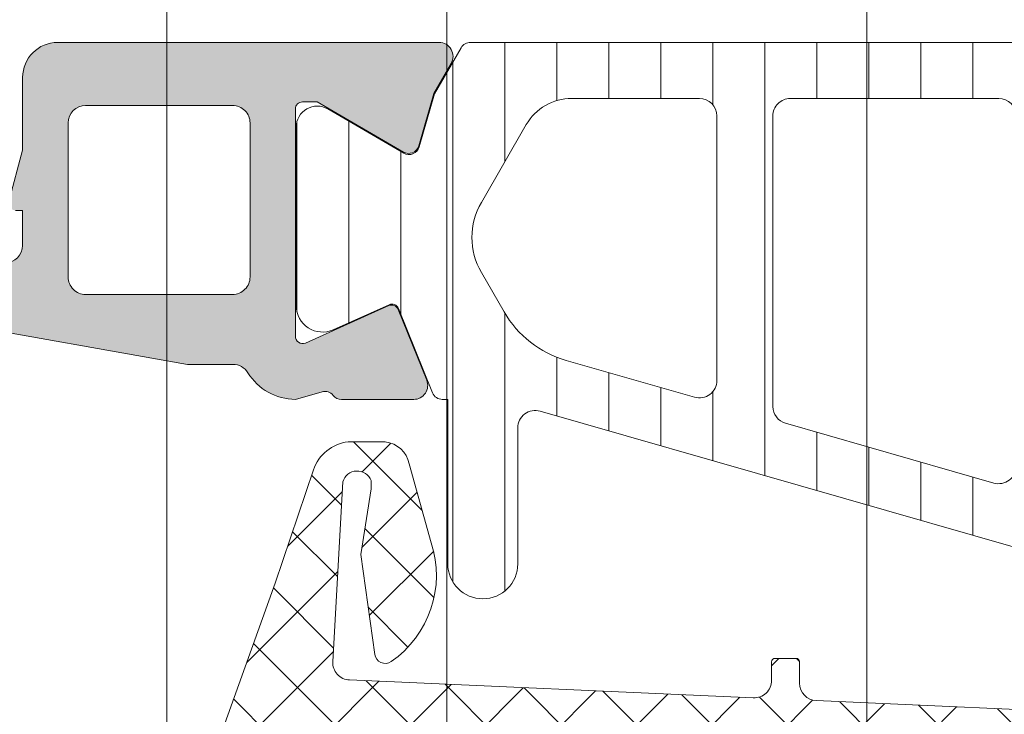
# Model space of a CAD drawing. Header units: millimetres. Extents: x 144573 to 336993, y 74252 to 247042.
# Tile 812 of 1056: x 198244 to 198272, y 222116 to 222136. Entities that reach past the tile are written whole.
import ezdxf

# ---------------------------------------------------------------- set-up
doc = ezdxf.new("R2010")
doc.units = ezdxf.units.MM
doc.layers.add('FASÁDA DETAILNÍ', color=255, linetype='Continuous', lineweight=0)
pattern_1 = [(135, (223145.3692754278, 214980.7191690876), (-1.077630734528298, -1.077630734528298), []), (225, (223145.3692754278, 214980.7191690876), (1.077630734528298, -1.077630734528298), [])]

msp = doc.modelspace()

# ---------------------------------------------------------------- hatches: boundary and pattern name
at = {"layer": 'FASÁDA DETAILNÍ'}
h = msp.add_hatch(dxfattribs=at)
h.set_pattern_fill('ANSI37', color=256, scale=0.625, angle=90, style=0)
h.set_pattern_definition([(135, (223145.3692754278, 214980.7191690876), (-1.403165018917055, -1.403165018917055), []), (225, (223145.3692754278, 214980.7191690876), (1.403165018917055, -1.403165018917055), [])])
edge = h.paths.add_edge_path()
edge.add_ellipse((198245.1717338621, 222144.6060157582), major_axis=(-5.039467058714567, 0), ratio=1, start_angle=299.79178446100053, end_angle=355.0355387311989, ccw=False)
edge.add_ellipse((198242.8169336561, 222148.7191002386), major_axis=(-0.3000000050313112, 0), ratio=1, start_angle=270.0006926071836, end_angle=299.79217297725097, ccw=False)
edge.add_line((198242.8169300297, 222149.0191002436), (198243.3512140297, 222149.0191032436))
edge.add_ellipse((198243.3512152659, 222148.7191034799), major_axis=(-0.2999997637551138, 0), ratio=1, start_angle=179.9999548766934, end_angle=270.00023610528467, ccw=False)
edge.add_line((198243.6512150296, 222148.7191032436), (198243.6512150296, 222147.1691062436))
edge.add_ellipse((198243.9512256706, 222147.1691138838), major_axis=(-0.3000106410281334, 0), ratio=1, start_angle=0.001459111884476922, end_angle=89.99567605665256)
edge.add_line((198243.9512030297, 222146.8691032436), (198245.3511850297, 222146.8690922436))
edge.add_ellipse((198245.3511821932, 222146.5691024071), major_axis=(-0.2999898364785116, 0), ratio=1, start_angle=180.0003507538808, end_angle=269.99945825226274, ccw=False)
edge.add_line((198245.6511720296, 222146.5691042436), (198245.6511720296, 222144.8690922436))
edge.add_ellipse((198245.3511618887, 222144.8690993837), major_axis=(-0.3000101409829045, 0), ratio=1, start_angle=90.00441944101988, end_angle=179.9986363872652, ccw=False)
edge.add_line((198245.3511850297, 222144.5690892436), (198243.7873540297, 222144.5691002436))
edge.add_ellipse((198243.7544970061, 222144.2679411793), major_axis=(-0.3029461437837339, 0), ratio=1, start_angle=-96.2264509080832, end_angle=13.48357731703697)
edge.add_ellipse((198232.4385326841, 222135.5630180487), major_axis=(-14.00076634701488, 0), ratio=1, start_angle=195.3017322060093, end_angle=218.0756200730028, ccw=False)
edge.add_ellipse((198246.4307704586, 222139.3697316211), major_axis=(-0.5004721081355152, 0), ratio=1, start_angle=12.91760853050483, end_angle=129.8066343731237)
edge.add_line((198246.7511720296, 222138.9852642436), (198246.7511720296, 222147.2685432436))
edge.add_ellipse((198246.2511723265, 222147.2685427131), major_axis=(-0.499999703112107, 0), ratio=1, start_angle=180.0000607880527, end_angle=240.0000196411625)
edge.add_line((198246.5011720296, 222147.7015552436), (198246.2011720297, 222147.8747612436))
edge.add_ellipse((198246.4511717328, 222148.3077737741), major_axis=(-0.4999997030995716, 0), ratio=1, start_angle=6.078805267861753e-05, end_angle=60.00001964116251, ccw=False)
edge.add_line((198245.9511720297, 222148.3077732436), (198245.9511720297, 222149.9371212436))
edge.add_ellipse((198246.9511713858, 222149.9371220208), major_axis=(-0.9999993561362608, 0), ratio=1, start_angle=-59.94966113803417, end_angle=4.4527992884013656e-05, ccw=False)
edge.add_ellipse((198242.7948446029, 222157.121502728), major_axis=(-7.300023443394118, 0), ratio=1, start_angle=120.0503545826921, end_angle=168.7144463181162)
edge.add_ellipse((198249.8511816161, 222155.3062706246), major_axis=(-0.3999905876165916, 0), ratio=1, start_angle=255.1470247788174, end_angle=339.4981705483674)
edge.add_ellipse((198243.5020834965, 222157.680337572), major_axis=(-6.378448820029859, 0), ratio=1, start_angle=104.45259778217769, end_angle=159.4981254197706, ccw=False)
edge.add_line((198245.0940100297, 222151.5037382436), (198243.6833030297, 222151.1401512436))
edge.add_line((198243.6833030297, 222151.1401512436), (198242.8206020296, 222150.9300382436))
edge.add_ellipse((198244.1511670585, 222145.5934155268), major_axis=(-5.499995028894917, 0), ratio=1, start_angle=-76.00004503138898, end_angle=3.420221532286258e-05)
edge.add_line((198238.6511720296, 222145.5934122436), (198238.6511720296, 222133.1753842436))
edge.add_line((198238.6511720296, 222133.1753842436), (198238.9387910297, 222131.8123272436))
edge.add_ellipse((198238.4495646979, 222131.7090946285), major_axis=(-0.4999993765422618, 0), ratio=1, start_angle=130.2837515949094, end_angle=191.915300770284, ccw=False)
edge.add_line((198238.7728510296, 222131.3276692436), (198236.9162430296, 222129.7540582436))
edge.add_ellipse((198237.4011725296, 222129.1819192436), major_axis=(-0.7499997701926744, 0), ratio=1, start_angle=-49.71629384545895, end_angle=130.2837061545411)
edge.add_line((198237.8861020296, 222128.6097802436), (198240.1977460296, 222130.5690662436))
edge.add_ellipse((198239.5511738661, 222131.3319178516), major_axis=(-0.9999990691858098, 0), ratio=1, start_angle=130.2836986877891, end_angle=191.9152478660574)
edge.add_line((198240.5296270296, 222131.5383822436), (198240.1511720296, 222133.3319192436))
edge.add_line((198240.1511720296, 222133.3319192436), (198240.1511720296, 222145.0421202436))
h = msp.add_hatch(color=256, dxfattribs=at)
edge = h.paths.add_edge_path(flags=16)
edge.add_line((198246.0473870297, 222128.0192442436), (198250.2471370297, 222128.0192442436))
edge.add_ellipse((198250.2471374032, 222128.5192438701), major_axis=(-0.4999996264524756, 0), ratio=1, start_angle=89.99995719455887, end_angle=180.0000428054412)
edge.add_line((198250.7471370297, 222128.5192442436), (198250.7471370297, 222132.9192682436))
edge.add_ellipse((198250.2471374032, 222132.9192686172), major_axis=(-0.4999996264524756, 0), ratio=1, start_angle=179.9999571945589, end_angle=270.0000428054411)
edge.add_line((198250.2471370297, 222133.4192682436), (198246.0473880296, 222133.4192682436))
edge.add_ellipse((198246.0473885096, 222132.9192677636), major_axis=(-0.5000004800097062, 0), ratio=1, start_angle=270.0000550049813, end_angle=359.9999449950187)
edge.add_line((198245.5473880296, 222132.9192682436), (198245.5473870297, 222128.5192442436))
edge.add_ellipse((198246.0473866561, 222128.5192438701), major_axis=(-0.4999996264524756, 0), ratio=1, start_angle=-4.280544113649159e-05, end_angle=90.00004280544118)
edge = h.paths.add_edge_path()
edge.add_line((198248.9607910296, 222126.0208632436), (198242.1977910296, 222127.2206232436))
edge.add_arc((198242.5471353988, 222129.1898748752), 1.999998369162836, 179.9999607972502, 259.9404098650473, ccw=False)
edge.add_line((198240.5471370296, 222129.1898762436), (198240.5471370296, 222133.3548492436))
edge.add_line((198240.5471370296, 222133.3548492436), (198241.0074180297, 222135.0726382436))
edge.add_arc((198241.2006030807, 222135.0208743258), 0.1999999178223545, 90.00001461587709, 164.999961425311, ccw=False)
edge.add_line((198241.2006030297, 222135.2208742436), (198241.6471370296, 222135.2208742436))
edge.add_arc((198241.6471374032, 222134.7208746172), 0.4999996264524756, -4.2805441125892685e-05, 90.00004280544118, ccw=False)
edge.add_line((198242.1471370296, 222134.7208742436), (198242.1471370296, 222129.4208742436))
edge.add_arc((198242.6471366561, 222129.4208738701), 0.4999996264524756, 179.9999571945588, 270.0000428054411)
edge.add_line((198242.6471370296, 222128.9208742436), (198243.7473870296, 222128.9208742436))
edge.add_arc((198243.7473865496, 222129.4208747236), 0.5000004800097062, 270.0000550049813, 359.9999449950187)
edge.add_line((198244.2473870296, 222129.4208742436), (198244.2473870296, 222130.4208742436))
edge.add_line((198244.2473870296, 222130.4208742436), (198244.0473870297, 222130.4208742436))
edge.add_arc((198244.0473873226, 222130.6208743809), 0.2000001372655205, 164.9999946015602, 269.99991607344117, ccw=False)
edge.add_line((198243.8542020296, 222130.6726382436), (198244.2473880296, 222132.1400262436))
edge.add_line((198244.2473880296, 222132.1400262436), (198244.2473880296, 222134.2208742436))
edge.add_arc((198245.2473889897, 222134.2208732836), 1.000000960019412, 90.00005500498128, 179.9999449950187, ccw=False)
edge.add_line((198245.2473880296, 222135.2208742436), (198256.1468900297, 222135.2208742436))
edge.add_arc((198256.1468902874, 222134.8208739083), 0.4000003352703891, -29.999916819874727, 90.00003691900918, ccw=False)
edge.add_line((198256.4933010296, 222134.6208742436), (198255.9951350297, 222133.7580262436))
edge.add_line((198255.9951350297, 222133.7580262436), (198255.5672650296, 222132.2658652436))
edge.add_arc((198255.278886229, 222132.348556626), 0.300000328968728, 239.8207587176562, 343.9999831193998, ccw=False)
edge.add_line((198255.1280740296, 222132.0892192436), (198252.6624630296, 222133.5209542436))
edge.add_line((198252.6624630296, 222133.5209542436), (198252.2420440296, 222133.5209542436))
edge.add_arc((198252.238551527, 222133.329385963), 0.1916001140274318, 88.95554997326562, 182.5222218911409)
edge.add_line((198252.0471370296, 222133.3209542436), (198252.0471370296, 222126.8315152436))
edge.add_arc((198252.2463035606, 222126.813277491), 0.1999998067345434, 174.7679954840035, 294.1409481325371)
edge.add_line((198252.3281000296, 222126.6307692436), (198254.7117850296, 222127.6990902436))
edge.add_arc((198254.793581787, 222127.5165816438), 0.2000002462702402, 21.973797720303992, 114.14098223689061, ccw=False)
edge.add_line((198254.9790530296, 222127.5914182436), (198255.7954130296, 222125.5681902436))
edge.add_arc((198255.4244711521, 222125.4185171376), 0.3999998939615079, -90.00001754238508, 21.973817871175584, ccw=False)
edge.add_line((198255.4244710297, 222125.0185172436), (198253.3603240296, 222125.0185162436))
edge.add_arc((198253.3603231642, 222125.3185158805), 0.2999996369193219, 217.9049134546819, 270.0001652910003, ccw=False)
edge.add_arc((198252.8869036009, 222124.9499053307), 0.3000002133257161, 37.90465250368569, 105.9998620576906)
edge.add_line((198252.8042130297, 222125.2382842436), (198252.0463240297, 222125.0209622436))
edge.add_arc((198252.0463235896, 222126.6209612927), 1.599999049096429, 211.5923944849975, 270.00001575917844, ccw=False)
edge.add_arc((198250.2575515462, 222125.5208292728), 0.4999999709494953, 31.59233596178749, 89.99845491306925)
edge.add_line((198250.2575650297, 222126.0208292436), (198248.9607910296, 222126.0208632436))
h = msp.add_hatch(dxfattribs=at)
h.set_pattern_fill('ANSI31', color=256, scale=0.468, angle=45, style=0)
h.set_pattern_definition([(90, (223145.3692754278, 214980.7191690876), (-1.4859, 3.33066907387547e-16), [])])
edge = h.paths.add_edge_path(flags=16)
edge.add_line((198258.6396500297, 222132.8710002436), (198257.3562880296, 222130.6482902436))
edge.add_ellipse((198259.088012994, 222129.6484178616), major_axis=(-1.99965400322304, 0), ratio=1, start_angle=-30.00150144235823, end_angle=29.99995422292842)
edge.add_line((198257.3562610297, 222128.6485922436), (198258.0083890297, 222127.5190742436))
edge.add_ellipse((198260.6064692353, 222129.0190773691), major_axis=(-3.000005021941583, 0), ratio=1, start_angle=30.00001355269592, end_angle=73.99994528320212)
edge.add_line((198259.7795530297, 222126.1352882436), (198263.4505750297, 222125.0826402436))
edge.add_ellipse((198263.5883938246, 222125.5632712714), major_axis=(-0.5000002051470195, 0), ratio=1, start_angle=73.99999279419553, end_angle=180.0007989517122)
edge.add_line((198264.0883940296, 222125.5632782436), (198264.0882840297, 222133.1210312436))
edge.add_ellipse((198263.5882841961, 222133.12102141), major_axis=(-0.4999998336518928, 0), ratio=1, start_angle=180.0011268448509, end_angle=270.0008212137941)
edge.add_line((198263.5882770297, 222133.6210212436), (198259.9386280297, 222133.6209652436))
edge.add_ellipse((198259.9386674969, 222132.1209659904), major_axis=(-1.499999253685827, 0), ratio=1, start_angle=270.0015075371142, end_angle=329.9984727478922)
edge = h.paths.add_edge_path(flags=16)
edge.add_line((198265.6882860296, 222133.1210492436), (198265.6884130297, 222124.8177192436))
edge.add_ellipse((198266.1884133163, 222124.8177275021), major_axis=(-0.5000002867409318, 0), ratio=1, start_angle=0.0009463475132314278, end_angle=74.00005606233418)
edge.add_line((198266.0505950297, 222124.3370962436), (198272.0033570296, 222122.6301692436))
edge.add_ellipse((198272.1411760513, 222123.1107999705), major_axis=(-0.4999999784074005, 0), ratio=1, start_angle=73.99995830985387, end_angle=180.0009480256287)
edge.add_line((198272.6411760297, 222123.1108082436), (198272.6410060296, 222133.1211622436))
edge.add_ellipse((198272.1410058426, 222133.1211500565), major_axis=(-0.5000001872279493, 0), ratio=1, start_angle=180.0013965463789, end_angle=270.0008952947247)
edge.add_line((198272.1409980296, 222133.6211502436), (198266.1882780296, 222133.6210602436))
edge.add_ellipse((198266.1882863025, 222133.1210599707), major_axis=(-0.5000002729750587, 0), ratio=1, start_angle=-89.99905199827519, end_angle=0.001229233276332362)
edge = h.paths.add_edge_path(flags=16)
edge.add_line((198280.0053100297, 222122.5720132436), (198281.8391990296, 222125.7484032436))
edge.add_ellipse((198279.241119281, 222127.2484031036), major_axis=(-3.000002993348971, 0), ratio=1, start_angle=150.0000360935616, end_angle=210.0014917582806)
edge.add_line((198281.8391590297, 222128.7484722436), (198279.4586640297, 222132.8713552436))
edge.add_ellipse((198278.1596457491, 222132.1213195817), major_axis=(-1.500000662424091, 0), ratio=1, start_angle=210.0015583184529, end_angle=270.0015171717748)
edge.add_line((198278.1596060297, 222133.6213202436), (198274.7409920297, 222133.6212292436))
edge.add_ellipse((198274.7410055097, 222133.1212297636), major_axis=(-0.4999994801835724, 0), ratio=1, start_angle=-89.99845530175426, end_angle=0.001434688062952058)
edge.add_line((198274.2410060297, 222133.1212172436), (198274.2411870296, 222122.8219022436))
edge.add_ellipse((198275.2411873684, 222122.8219205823), major_axis=(-1.000000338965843, 0), ratio=1, start_angle=0.001050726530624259, end_angle=90.00152757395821)
edge.add_line((198275.2412140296, 222121.8219202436), (198278.7063120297, 222121.8220132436))
edge.add_ellipse((198278.7062718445, 222123.3220133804), major_axis=(-1.500000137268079, 0), ratio=1, start_angle=90.00153496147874, end_angle=149.9999969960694)
edge = h.paths.add_edge_path()
edge.add_line((198281.8531160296, 222120.2221452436), (198275.3000530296, 222120.2219232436))
edge.add_arc((198275.2998861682, 222125.2219209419), 4.999997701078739, 253.9999762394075, 270.0019120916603, ccw=False)
edge.add_line((198273.9216980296, 222120.4156152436), (198259.0352800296, 222124.6842262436))
edge.add_arc((198258.8974615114, 222124.2035958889), 0.4999994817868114, 74.00000200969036, 180.0000739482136)
edge.add_line((198258.3974620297, 222124.2035952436), (198258.3974620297, 222120.3202212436))
edge.add_arc((198257.3974620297, 222120.3202012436), 1.0000000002, -179.99885408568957, 0.0011459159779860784, ccw=False)
edge.add_line((198256.3974620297, 222120.3201812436), (198256.3972740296, 222125.0185172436))
edge.add_line((198256.3972740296, 222125.0185172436), (198256.2412220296, 222125.0185172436))
edge.add_arc((198256.2412214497, 222125.3185172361), 0.2999999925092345, 201.9738458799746, 270.000110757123, ccw=False)
edge.add_line((198255.9630150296, 222125.2062622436), (198254.9898280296, 222127.6181642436))
edge.add_arc((198254.804356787, 222127.5433276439), 0.200000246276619, 21.97379770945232, 114.1409822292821)
edge.add_line((198254.7225600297, 222127.7258362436), (198253.1238750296, 222127.0093362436))
edge.add_arc((198252.8171367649, 222127.6937420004), 0.7499997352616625, 179.9999814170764, 294.1410584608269, ccw=False)
edge.add_line((198252.0671370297, 222127.6937422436), (198252.0671370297, 222132.8012912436))
edge.add_arc((198252.667136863, 222132.8012911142), 0.5999998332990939, 59.8570751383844, 179.9999876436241, ccw=False)
edge.add_line((198252.9684320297, 222133.3201562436), (198255.1403890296, 222132.0589402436))
edge.add_arc((198255.291037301, 222132.3183728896), 0.3000003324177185, 239.8569693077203, 343.9999309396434)
edge.add_line((198255.5794160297, 222132.2356812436), (198256.0136830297, 222133.7501532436))
edge.add_line((198256.0136830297, 222133.7501532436), (198256.7762310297, 222135.0709252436))
edge.add_arc((198257.0360381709, 222134.9209245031), 0.2999999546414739, 87.5366952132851, 149.999831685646, ccw=False)
edge.add_line((198257.0489320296, 222135.2206472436), (198281.0385860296, 222135.2206472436))
edge.add_arc((198281.0585407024, 222134.92131152), 0.300000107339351, 30.000147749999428, 93.81387623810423, ccw=False)
edge.add_line((198281.3183480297, 222135.0713122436), (198282.0809160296, 222133.7505062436))
edge.add_line((198282.0809160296, 222133.7505062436), (198282.5151830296, 222132.2360352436))
edge.add_arc((198282.8035621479, 222132.3187263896), 0.3000005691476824, 195.9999567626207, 300.1429183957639)
edge.add_line((198282.9542100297, 222132.0592932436), (198285.1261660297, 222133.3205092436))
edge.add_arc((198285.4274616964, 222132.8016438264), 0.6000003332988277, 3.984274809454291e-05, 120.14295235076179, ccw=False)
edge.add_line((198286.0274620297, 222132.8016442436), (198286.0274620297, 222122.8980442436))
edge.add_arc((198285.2774619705, 222122.8980435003), 0.7500000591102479, -114.14102026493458, 5.6782613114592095e-05, ccw=False)
edge.add_line((198284.9707240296, 222122.2136372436), (198283.3720390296, 222122.9301372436))
edge.add_arc((198283.2902422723, 222122.7476286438), 0.2000002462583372, 65.85901777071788, 158.0262022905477)
edge.add_line((198283.1047710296, 222122.8224652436), (198282.1313120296, 222120.4098902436))
edge.add_arc((198281.8531061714, 222120.5221444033), 0.2999991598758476, 270.00188278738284, 338.02626146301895, ccw=False)
h = msp.add_hatch(dxfattribs=at)
h.set_pattern_fill('ANSI37', color=256, scale=0.48, angle=90, style=0)
h.set_pattern_definition(pattern_1)
edge = h.paths.add_edge_path(flags=16)
edge.add_line((198255.1498950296, 222104.5548064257), (198255.2496390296, 222103.1619524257))
edge.add_arc((198254.6511721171, 222103.119094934), 0.599999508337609, -90.00000835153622, 4.09608051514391, ccw=False)
edge.add_arc((198254.6511719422, 222103.119094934), 0.5999995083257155, 175.9039194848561, 270.00000835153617, ccw=False)
edge.add_line((198254.0527050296, 222103.1619524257), (198254.1524490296, 222104.5548064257))
edge.add_arc((198254.6511720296, 222104.5190919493), 0.5000001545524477, 4.096064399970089, 175.9039356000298, ccw=False)
edge = h.paths.add_edge_path(flags=16)
edge.add_arc((198253.0511754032, 222107.7191000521), 0.4999996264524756, -90.00004280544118, 4.2805441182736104e-05, ccw=False)
edge.add_line((198253.0511750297, 222107.2191004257), (198249.4574900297, 222107.2191004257))
edge.add_arc((198249.4574900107, 222107.7191007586), 0.5000003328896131, 156.7819733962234, 270.00000216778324, ccw=False)
edge.add_line((198248.9979840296, 222107.9162164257), (198251.7138620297, 222114.2473184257))
edge.add_arc((198252.1733673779, 222114.050202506), 0.4999998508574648, 87.49988936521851, 156.7819182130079, ccw=False)
edge.add_line((198252.1951780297, 222114.5497264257), (198253.0729850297, 222114.5114004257))
edge.add_arc((198253.0511755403, 222114.0118768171), 0.4999994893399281, -4.485651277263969e-05, 87.50002088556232, ccw=False)
edge.add_line((198253.5511750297, 222114.0118764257), (198253.5511750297, 222107.7191004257))
edge = h.paths.add_edge_path(flags=16)
edge.add_line((198278.6050940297, 222113.1272624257), (198282.7537640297, 222104.2304094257))
edge.add_arc((198282.3006102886, 222104.0191002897), 0.4999998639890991, -90.00002967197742, 25.00000791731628, ccw=False)
edge.add_line((198282.3006100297, 222103.5191004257), (198272.9511750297, 222103.5191004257))
edge.add_arc((198272.9511746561, 222104.0191000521), 0.4999996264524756, 179.9999571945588, 270.0000428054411, ccw=False)
edge.add_line((198272.4511750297, 222104.0191004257), (198272.4511750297, 222113.1430234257))
edge.add_arc((198272.9511750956, 222113.1430232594), 0.5000000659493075, 87.49997275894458, 179.9999809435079, ccw=False)
edge.add_line((198272.9729850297, 222113.6425474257), (198278.1737490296, 222113.4154774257))
edge.add_arc((198278.1519393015, 222112.9159520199), 0.5000012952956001, 25.000091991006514, 87.50000252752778, ccw=False)
edge = h.paths.add_edge_path(flags=16)
edge.add_arc((198269.7511754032, 222104.0191000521), 0.4999996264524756, -90.00004280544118, 4.2805441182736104e-05, ccw=False)
edge.add_line((198269.7511750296, 222103.5191004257), (198262.5511750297, 222103.5191004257))
edge.add_arc((198262.5511746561, 222104.0191000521), 0.4999996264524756, 179.9999571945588, 270.0000428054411, ccw=False)
edge.add_line((198262.0511750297, 222104.0191004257), (198262.0511750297, 222105.2191004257))
edge.add_arc((198260.0511765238, 222105.2191019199), 1.999998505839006, 359.9999571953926, 450.0000428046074)
edge.add_line((198260.0511750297, 222107.2191004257), (198256.2511750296, 222107.2191004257))
edge.add_arc((198256.2511746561, 222107.7191000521), 0.4999996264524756, 179.9999571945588, 270.0000428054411, ccw=False)
edge.add_line((198255.7511750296, 222107.7191004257), (198255.7511750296, 222113.8721614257))
edge.add_arc((198256.2511750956, 222113.8721612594), 0.5000000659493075, 87.49997275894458, 179.9999809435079, ccw=False)
edge.add_line((198256.2729850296, 222114.3716854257), (198261.7729850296, 222114.1315504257))
edge.add_arc((198261.7511755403, 222113.6320268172), 0.499999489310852, -4.485984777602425e-05, 87.50002088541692, ccw=False)
edge.add_line((198262.2511750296, 222113.6320264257), (198262.2511750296, 222108.3191004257))
edge.add_arc((198263.3511750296, 222108.3191004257), 1.100000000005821, 180, 360)
edge.add_line((198264.4511750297, 222108.3191004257), (198264.4511750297, 222113.4923114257))
edge.add_arc((198264.9511750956, 222113.4923112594), 0.5000000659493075, 87.49997275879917, 179.999980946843, ccw=False)
edge.add_line((198264.9729850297, 222113.9918354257), (198269.7729850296, 222113.7822624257))
edge.add_arc((198269.7511755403, 222113.2827388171), 0.4999994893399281, -4.485651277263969e-05, 87.50002088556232, ccw=False)
edge.add_line((198270.2511750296, 222113.2827384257), (198270.2511750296, 222104.0191004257))
edge = h.paths.add_edge_path()
edge.add_line((198284.9642280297, 222105.4055574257), (198280.8663790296, 222114.1934234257))
edge.add_ellipse((198278.1474536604, 222112.9255659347), major_axis=(-3.000002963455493, 0), ratio=1, start_angle=205.0000306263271, end_angle=267.4999411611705)
edge.add_line((198278.2783150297, 222115.9227134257), (198277.6293650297, 222115.9510474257))
edge.add_ellipse((198277.651174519, 222116.4505710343), major_axis=(-0.4999994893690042, 0), ratio=1, start_angle=-4.485317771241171e-05, end_angle=87.50002088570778, ccw=False)
edge.add_line((198277.1511750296, 222116.4505714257), (198277.1511750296, 222117.4191004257))
edge.add_ellipse((198277.0511751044, 222117.4191005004), major_axis=(-0.09999992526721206, 0), ratio=1, start_angle=179.9999571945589, end_angle=270.0000428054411)
edge.add_line((198277.0511750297, 222117.5191004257), (198276.4511750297, 222117.5191004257))
edge.add_ellipse((198276.4511749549, 222117.4191005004), major_axis=(-0.0999999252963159, 0), ratio=1, start_angle=-90.0000428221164, end_angle=4.278876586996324e-05)
edge.add_line((198276.3511750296, 222117.4191004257), (198276.3511750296, 222116.5160624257))
edge.add_ellipse((198275.8511749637, 222116.516062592), major_axis=(-0.5000000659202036, 0), ratio=1, start_angle=87.49997275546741, end_angle=179.999980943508, ccw=False)
edge.add_line((198275.8293650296, 222116.0165384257), (198266.9290710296, 222116.4103764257))
edge.add_ellipse((198266.9511751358, 222116.9098877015), major_axis=(-0.5000001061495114, 0), ratio=1, start_angle=-8.298944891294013e-05, end_angle=87.46623077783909, ccw=False)
edge.add_line((198266.4511750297, 222116.9098884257), (198266.4511750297, 222117.5191004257))
edge.add_ellipse((198266.3511751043, 222117.5191005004), major_axis=(-0.0999999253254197, 0), ratio=1, start_angle=179.9999572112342, end_angle=270.0000427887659)
edge.add_line((198266.3511750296, 222117.6191004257), (198265.7511750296, 222117.6191004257))
edge.add_ellipse((198265.7511749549, 222117.5191005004), major_axis=(-0.09999992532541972, 0), ratio=1, start_angle=-90.00004280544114, end_angle=4.278876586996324e-05)
edge.add_line((198265.6511750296, 222117.5191004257), (198265.6511750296, 222116.9895384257))
edge.add_ellipse((198265.1511745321, 222116.98953812), major_axis=(-0.5000004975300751, 0), ratio=1, start_angle=87.46630200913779, end_angle=180.0000350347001, ccw=False)
edge.add_line((198265.1290710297, 222116.4900264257), (198253.5888460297, 222117.0006824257))
edge.add_ellipse((198253.6106555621, 222117.5002070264), major_axis=(-0.5000004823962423, 0), ratio=1, start_angle=-3.217057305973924, end_angle=87.50002091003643, ccw=False)
edge.add_line((198253.1114430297, 222117.5282664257), (198253.4000060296, 222122.6620094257))
edge.add_ellipse((198253.8104240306, 222122.5464540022), major_axis=(-0.4263754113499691, 0), ratio=1, start_angle=200.7589723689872, end_angle=344.2751455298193, ccw=False)
edge.add_line((198254.2091190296, 222122.6975774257), (198254.2078790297, 222122.4649744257))
edge.add_line((198254.2078790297, 222122.4649744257), (198253.9097410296, 222120.5823954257))
edge.add_line((198253.9097410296, 222120.5823954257), (198254.3101670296, 222117.7331104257))
edge.add_ellipse((198254.6072476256, 222117.7748610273), major_axis=(-0.2999999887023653, 0), ratio=1, start_angle=7.999744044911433, end_angle=124.5977463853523)
edge.add_ellipse((198253.0741342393, 222119.9974321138), major_axis=(-3.000047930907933, 0), ratio=1, start_angle=124.5976412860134, end_angle=198.0084245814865)
edge.add_line((198255.9272130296, 222120.9249174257), (198255.2936370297, 222123.1798084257))
edge.add_ellipse((198254.5184245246, 222123.0188788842), major_axis=(-0.7917403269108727, 0), ratio=1, start_angle=191.727689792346, end_angle=263.201653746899)
edge.add_line((198254.6121470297, 222123.8050524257), (198253.5539370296, 222123.8062734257))
edge.add_ellipse((198253.6830612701, 222122.6271872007), major_axis=(-1.186135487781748, 0), ratio=1, start_angle=276.2496781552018, end_angle=341.3444235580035)
edge.add_line((198252.5592470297, 222123.0066064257), (198251.4649140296, 222119.7652664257))
edge.add_line((198251.4649140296, 222119.7652664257), (198248.5751360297, 222111.7154714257))
edge.add_line((198248.5751360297, 222111.7154714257), (198244.2423270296, 222101.8175944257))
edge.add_ellipse((198244.7013360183, 222101.6193243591), major_axis=(-0.5000002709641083, 0), ratio=1, start_angle=-23.36204948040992, end_angle=89.93342362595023)
edge.add_line((198244.7007550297, 222101.1193244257), (198245.2474560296, 222101.1186894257))
edge.add_ellipse((198245.2480363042, 222101.6186895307), major_axis=(-0.5000004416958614, 0), ratio=1, start_angle=89.93350548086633, end_angle=156.0791754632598)
edge.add_line((198245.7050900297, 222101.4159524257), (198247.1068460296, 222104.6199554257))
edge.add_ellipse((198248.022987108, 222104.219101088), major_axis=(-0.9999993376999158, 0), ratio=1, start_angle=269.9999471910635, end_angle=336.3683852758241, ccw=False)
edge.add_line((198248.0229880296, 222105.2191004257), (198253.2509300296, 222105.2191004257))
edge.add_line((198253.2509300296, 222105.2191004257), (198253.2509390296, 222103.4196214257))
edge.add_line((198253.2509390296, 222103.4196214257), (198252.7361380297, 222103.2816794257))
edge.add_ellipse((198252.8509032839, 222103.0045254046), major_axis=(-0.2999756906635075, 0), ratio=1, start_angle=-67.5062997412, end_angle=22.50356669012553)
edge.add_line((198252.5737690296, 222102.8897124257), (198253.4229360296, 222101.6195854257))
edge.add_ellipse((198254.288800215, 222102.1193061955), major_axis=(-0.9997207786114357, 0), ratio=1, start_angle=29.99076069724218, end_angle=90.00761184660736)
edge.add_line((198254.2889330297, 222101.1195854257), (198255.0132940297, 222101.1196164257))
edge.add_ellipse((198255.0130859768, 222102.1193542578), major_axis=(-0.9997378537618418, 0), ratio=1, start_angle=90.01192367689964, end_angle=150.0086750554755)
edge.add_line((198255.8789600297, 222101.6196164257), (198256.7281270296, 222102.8897124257))
edge.add_ellipse((198256.4509795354, 222103.0045243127), major_axis=(-0.2999875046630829, 0), ratio=1, start_angle=157.4975938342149, end_angle=247.501396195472)
edge.add_line((198256.5657730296, 222103.2816794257), (198256.0509570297, 222103.4196514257))
edge.add_line((198256.0509570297, 222103.4196514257), (198256.0509490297, 222105.2191004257))
edge.add_line((198256.0509490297, 222105.2191004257), (198259.2511760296, 222105.2191004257))
edge.add_ellipse((198259.2511762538, 222104.9191006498), major_axis=(-0.2999997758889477, 0), ratio=1, start_angle=179.9999572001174, end_angle=270.0000428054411, ccw=False)
edge.add_line((198259.5511760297, 222104.9191004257), (198259.5511760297, 222101.6191044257))
edge.add_ellipse((198260.0511756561, 222101.6191040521), major_axis=(-0.4999996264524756, 0), ratio=1, start_angle=-4.280544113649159e-05, end_angle=90.00004280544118)
edge.add_line((198260.0511760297, 222101.1191044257), (198286.9487980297, 222101.1191044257))
edge.add_line((198286.9487980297, 222101.1191044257), (198287.8439160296, 222102.6694964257))
edge.add_ellipse((198287.4109034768, 222102.9194965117), major_axis=(-0.4999999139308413, 0), ratio=1, start_angle=149.9999829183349, end_angle=269.9999366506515)
edge.add_line((198287.4109040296, 222103.4194964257), (198287.4109040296, 222105.1168674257))
edge.add_line((198287.4109040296, 222105.1168674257), (198285.4173820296, 222105.1168674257))
edge.add_ellipse((198285.417381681, 222105.6168676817), major_axis=(-0.5000002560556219, 0), ratio=1, start_angle=25.000128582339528, end_angle=90.00003995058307, ccw=False)
h = msp.add_hatch(dxfattribs=at)
h.set_pattern_fill('ANSI37', color=256, scale=0.48, angle=90, style=0)
h.set_pattern_definition(pattern_1)
edge = h.paths.add_edge_path(flags=16)
edge.add_line((198255.1498950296, 222104.5548062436), (198255.2496390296, 222103.1619522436))
edge.add_arc((198254.6511721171, 222103.1190947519), 0.599999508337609, -90.00000835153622, 4.09608051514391, ccw=False)
edge.add_arc((198254.6511719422, 222103.1190947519), 0.5999995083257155, 175.9039194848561, 270.00000835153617, ccw=False)
edge.add_line((198254.0527050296, 222103.1619522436), (198254.1524490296, 222104.5548062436))
edge.add_arc((198254.6511720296, 222104.5190917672), 0.5000001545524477, 4.096064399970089, 175.9039356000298, ccw=False)
edge = h.paths.add_edge_path(flags=16)
edge.add_arc((198253.0511754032, 222107.7190998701), 0.4999996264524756, -90.00004280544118, 4.2805441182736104e-05, ccw=False)
edge.add_line((198253.0511750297, 222107.2191002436), (198249.4574900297, 222107.2191002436))
edge.add_arc((198249.4574900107, 222107.7191005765), 0.5000003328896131, 156.7819733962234, 270.00000216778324, ccw=False)
edge.add_line((198248.9979840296, 222107.9162162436), (198251.7138620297, 222114.2473182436))
edge.add_arc((198252.1733673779, 222114.050202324), 0.4999998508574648, 87.49988936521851, 156.7819182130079, ccw=False)
edge.add_line((198252.1951780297, 222114.5497262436), (198253.0729850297, 222114.5114002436))
edge.add_arc((198253.0511755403, 222114.011876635), 0.4999994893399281, -4.485651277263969e-05, 87.50002088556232, ccw=False)
edge.add_line((198253.5511750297, 222114.0118762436), (198253.5511750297, 222107.7191002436))
edge = h.paths.add_edge_path(flags=16)
edge.add_line((198278.6050940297, 222113.1272622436), (198282.7537640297, 222104.2304092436))
edge.add_arc((198282.3006102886, 222104.0191001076), 0.4999998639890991, -90.00002967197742, 25.00000791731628, ccw=False)
edge.add_line((198282.3006100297, 222103.5191002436), (198272.9511750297, 222103.5191002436))
edge.add_arc((198272.9511746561, 222104.0190998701), 0.4999996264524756, 179.9999571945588, 270.0000428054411, ccw=False)
edge.add_line((198272.4511750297, 222104.0191002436), (198272.4511750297, 222113.1430232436))
edge.add_arc((198272.9511750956, 222113.1430230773), 0.5000000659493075, 87.49997275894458, 179.9999809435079, ccw=False)
edge.add_line((198272.9729850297, 222113.6425472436), (198278.1737490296, 222113.4154772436))
edge.add_arc((198278.1519393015, 222112.9159518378), 0.5000012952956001, 25.000091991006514, 87.50000252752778, ccw=False)
edge = h.paths.add_edge_path(flags=16)
edge.add_arc((198269.7511754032, 222104.0190998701), 0.4999996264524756, -90.00004280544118, 4.2805441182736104e-05, ccw=False)
edge.add_line((198269.7511750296, 222103.5191002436), (198262.5511750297, 222103.5191002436))
edge.add_arc((198262.5511746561, 222104.0190998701), 0.4999996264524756, 179.9999571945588, 270.0000428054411, ccw=False)
edge.add_line((198262.0511750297, 222104.0191002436), (198262.0511750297, 222105.2191002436))
edge.add_arc((198260.0511765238, 222105.2191017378), 1.999998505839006, 359.9999571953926, 450.0000428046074)
edge.add_line((198260.0511750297, 222107.2191002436), (198256.2511750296, 222107.2191002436))
edge.add_arc((198256.2511746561, 222107.7190998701), 0.4999996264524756, 179.9999571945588, 270.0000428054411, ccw=False)
edge.add_line((198255.7511750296, 222107.7191002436), (198255.7511750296, 222113.8721612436))
edge.add_arc((198256.2511750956, 222113.8721610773), 0.5000000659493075, 87.49997275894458, 179.9999809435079, ccw=False)
edge.add_line((198256.2729850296, 222114.3716852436), (198261.7729850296, 222114.1315502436))
edge.add_arc((198261.7511755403, 222113.6320266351), 0.499999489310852, -4.485984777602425e-05, 87.50002088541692, ccw=False)
edge.add_line((198262.2511750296, 222113.6320262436), (198262.2511750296, 222108.3191002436))
edge.add_arc((198263.3511750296, 222108.3191002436), 1.100000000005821, 180, 360)
edge.add_line((198264.4511750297, 222108.3191002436), (198264.4511750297, 222113.4923112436))
edge.add_arc((198264.9511750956, 222113.4923110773), 0.5000000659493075, 87.49997275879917, 179.999980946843, ccw=False)
edge.add_line((198264.9729850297, 222113.9918352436), (198269.7729850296, 222113.7822622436))
edge.add_arc((198269.7511755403, 222113.2827386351), 0.4999994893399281, -4.485651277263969e-05, 87.50002088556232, ccw=False)
edge.add_line((198270.2511750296, 222113.2827382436), (198270.2511750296, 222104.0191002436))
edge = h.paths.add_edge_path()
edge.add_line((198284.9642280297, 222105.4055572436), (198280.8663790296, 222114.1934232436))
edge.add_ellipse((198278.1474536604, 222112.9255657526), major_axis=(-3.000002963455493, 0), ratio=1, start_angle=205.0000306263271, end_angle=267.4999411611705)
edge.add_line((198278.2783150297, 222115.9227132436), (198277.6293650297, 222115.9510472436))
edge.add_ellipse((198277.651174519, 222116.4505708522), major_axis=(-0.4999994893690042, 0), ratio=1, start_angle=-4.485317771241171e-05, end_angle=87.50002088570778, ccw=False)
edge.add_line((198277.1511750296, 222116.4505712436), (198277.1511750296, 222117.4191002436))
edge.add_ellipse((198277.0511751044, 222117.4191003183), major_axis=(-0.09999992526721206, 0), ratio=1, start_angle=179.9999571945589, end_angle=270.0000428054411)
edge.add_line((198277.0511750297, 222117.5191002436), (198276.4511750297, 222117.5191002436))
edge.add_ellipse((198276.4511749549, 222117.4191003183), major_axis=(-0.0999999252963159, 0), ratio=1, start_angle=-90.0000428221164, end_angle=4.278876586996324e-05)
edge.add_line((198276.3511750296, 222117.4191002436), (198276.3511750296, 222116.5160622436))
edge.add_ellipse((198275.8511749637, 222116.5160624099), major_axis=(-0.5000000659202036, 0), ratio=1, start_angle=87.49997275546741, end_angle=179.999980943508, ccw=False)
edge.add_line((198275.8293650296, 222116.0165382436), (198266.9290710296, 222116.4103762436))
edge.add_ellipse((198266.9511751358, 222116.9098875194), major_axis=(-0.5000001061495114, 0), ratio=1, start_angle=-8.298944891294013e-05, end_angle=87.46623077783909, ccw=False)
edge.add_line((198266.4511750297, 222116.9098882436), (198266.4511750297, 222117.5191002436))
edge.add_ellipse((198266.3511751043, 222117.5191003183), major_axis=(-0.0999999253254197, 0), ratio=1, start_angle=179.9999572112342, end_angle=270.0000427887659)
edge.add_line((198266.3511750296, 222117.6191002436), (198265.7511750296, 222117.6191002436))
edge.add_ellipse((198265.7511749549, 222117.5191003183), major_axis=(-0.09999992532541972, 0), ratio=1, start_angle=-90.00004280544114, end_angle=4.278876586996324e-05)
edge.add_line((198265.6511750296, 222117.5191002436), (198265.6511750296, 222116.9895382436))
edge.add_ellipse((198265.1511745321, 222116.9895379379), major_axis=(-0.5000004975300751, 0), ratio=1, start_angle=87.46630200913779, end_angle=180.0000350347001, ccw=False)
edge.add_line((198265.1290710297, 222116.4900262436), (198253.5888460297, 222117.0006822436))
edge.add_ellipse((198253.6106555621, 222117.5002068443), major_axis=(-0.5000004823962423, 0), ratio=1, start_angle=-3.217057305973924, end_angle=87.50002091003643, ccw=False)
edge.add_line((198253.1114430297, 222117.5282662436), (198253.4000060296, 222122.6620092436))
edge.add_ellipse((198253.8104240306, 222122.5464538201), major_axis=(-0.4263754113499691, 0), ratio=1, start_angle=200.7589723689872, end_angle=344.2751455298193, ccw=False)
edge.add_line((198254.2091190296, 222122.6975772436), (198254.2078790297, 222122.4649742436))
edge.add_line((198254.2078790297, 222122.4649742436), (198253.9097410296, 222120.5823952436))
edge.add_line((198253.9097410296, 222120.5823952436), (198254.3101670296, 222117.7331102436))
edge.add_ellipse((198254.6072476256, 222117.7748608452), major_axis=(-0.2999999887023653, 0), ratio=1, start_angle=7.999744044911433, end_angle=124.5977463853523)
edge.add_ellipse((198253.0741342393, 222119.9974319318), major_axis=(-3.000047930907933, 0), ratio=1, start_angle=124.5976412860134, end_angle=198.0084245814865)
edge.add_line((198255.9272130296, 222120.9249172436), (198255.2936370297, 222123.1798082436))
edge.add_ellipse((198254.5184245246, 222123.0188787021), major_axis=(-0.7917403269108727, 0), ratio=1, start_angle=191.727689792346, end_angle=263.201653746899)
edge.add_line((198254.6121470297, 222123.8050522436), (198253.5539370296, 222123.8062732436))
edge.add_ellipse((198253.6830612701, 222122.6271870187), major_axis=(-1.186135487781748, 0), ratio=1, start_angle=276.2496781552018, end_angle=341.3444235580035)
edge.add_line((198252.5592470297, 222123.0066062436), (198251.4649140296, 222119.7652662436))
edge.add_line((198251.4649140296, 222119.7652662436), (198248.5751360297, 222111.7154712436))
edge.add_line((198248.5751360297, 222111.7154712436), (198244.2423270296, 222101.8175942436))
edge.add_ellipse((198244.7013360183, 222101.6193241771), major_axis=(-0.5000002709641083, 0), ratio=1, start_angle=-23.36204948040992, end_angle=89.93342362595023)
edge.add_line((198244.7007550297, 222101.1193242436), (198245.2474560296, 222101.1186892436))
edge.add_ellipse((198245.2480363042, 222101.6186893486), major_axis=(-0.5000004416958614, 0), ratio=1, start_angle=89.93350548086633, end_angle=156.0791754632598)
edge.add_line((198245.7050900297, 222101.4159522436), (198247.1068460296, 222104.6199552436))
edge.add_ellipse((198248.022987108, 222104.2191009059), major_axis=(-0.9999993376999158, 0), ratio=1, start_angle=269.9999471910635, end_angle=336.3683852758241, ccw=False)
edge.add_line((198248.0229880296, 222105.2191002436), (198253.2509300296, 222105.2191002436))
edge.add_line((198253.2509300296, 222105.2191002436), (198253.2509390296, 222103.4196212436))
edge.add_line((198253.2509390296, 222103.4196212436), (198252.7361380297, 222103.2816792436))
edge.add_ellipse((198252.8509032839, 222103.0045252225), major_axis=(-0.2999756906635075, 0), ratio=1, start_angle=-67.5062997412, end_angle=22.50356669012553)
edge.add_line((198252.5737690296, 222102.8897122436), (198253.4229360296, 222101.6195852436))
edge.add_ellipse((198254.288800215, 222102.1193060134), major_axis=(-0.9997207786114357, 0), ratio=1, start_angle=29.99076069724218, end_angle=90.00761184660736)
edge.add_line((198254.2889330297, 222101.1195852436), (198255.0132940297, 222101.1196162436))
edge.add_ellipse((198255.0130859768, 222102.1193540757), major_axis=(-0.9997378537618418, 0), ratio=1, start_angle=90.01192367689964, end_angle=150.0086750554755)
edge.add_line((198255.8789600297, 222101.6196162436), (198256.7281270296, 222102.8897122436))
edge.add_ellipse((198256.4509795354, 222103.0045241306), major_axis=(-0.2999875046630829, 0), ratio=1, start_angle=157.4975938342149, end_angle=247.501396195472)
edge.add_line((198256.5657730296, 222103.2816792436), (198256.0509570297, 222103.4196512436))
edge.add_line((198256.0509570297, 222103.4196512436), (198256.0509490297, 222105.2191002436))
edge.add_line((198256.0509490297, 222105.2191002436), (198259.2511760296, 222105.2191002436))
edge.add_ellipse((198259.2511762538, 222104.9191004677), major_axis=(-0.2999997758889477, 0), ratio=1, start_angle=179.9999572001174, end_angle=270.0000428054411, ccw=False)
edge.add_line((198259.5511760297, 222104.9191002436), (198259.5511760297, 222101.6191042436))
edge.add_ellipse((198260.0511756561, 222101.6191038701), major_axis=(-0.4999996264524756, 0), ratio=1, start_angle=-4.280544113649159e-05, end_angle=90.00004280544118)
edge.add_line((198260.0511760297, 222101.1191042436), (198286.9487980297, 222101.1191042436))
edge.add_line((198286.9487980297, 222101.1191042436), (198287.8439160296, 222102.6694962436))
edge.add_ellipse((198287.4109034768, 222102.9194963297), major_axis=(-0.4999999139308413, 0), ratio=1, start_angle=149.9999829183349, end_angle=269.9999366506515)
edge.add_line((198287.4109040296, 222103.4194962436), (198287.4109040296, 222105.1168672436))
edge.add_line((198287.4109040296, 222105.1168672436), (198285.4173820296, 222105.1168672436))
edge.add_ellipse((198285.417381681, 222105.6168674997), major_axis=(-0.5000002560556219, 0), ratio=1, start_angle=25.000128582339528, end_angle=90.00003995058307, ccw=False)

# ---------------------------------------------------------------- linework, layer by layer
for p, q in [((198248.369260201, 219182.1778107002), (198248.3692601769, 242857.1778107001)), ((198248.3692601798, 221667.6779195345), (198248.3692638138, 223807.1778109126)), ((198256.3692609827, 222140.3935999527), (198256.3692601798, 221667.6779195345)), ((198256.369260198, 222140.3935999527), (198256.369260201, 219187.1778107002)), ((198268.3692601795, 221667.6779195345), (198268.3692609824, 222140.3935999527)), ((198268.3692602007, 219187.1778107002), (198268.3692601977, 222140.3935999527))]:
    msp.add_line(p, q, dxfattribs=at)
for points in [[(198243.8542020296, 222130.6726382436), (198244.2473880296, 222132.1400262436), (198244.2473880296, 222134.2208742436), (198244.2473880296, 222134.2208742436, -0.414213), (198245.2473880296, 222135.2208742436), (198256.1468900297, 222135.2208742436), (198256.1468900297, 222135.2208742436, -0.57735), (198256.4933010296, 222134.6208742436), (198255.9951350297, 222133.7580262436), (198255.5672650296, 222132.2658652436), (198255.5672650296, 222132.2658652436, -0.488701), (198255.1280740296, 222132.0892192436), (198252.6624630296, 222133.5209542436), (198252.2420440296, 222133.5209542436), (198252.2420440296, 222133.5209542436, 0.432566), (198252.0471370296, 222133.3209542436), (198252.0471370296, 222126.8315152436), (198252.0471370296, 222126.8315152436, 0.573708), (198252.3281000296, 222126.6307692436), (198254.7117850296, 222127.6990902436), (198254.7117850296, 222127.6990902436, -0.425336), (198254.9790530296, 222127.5914182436), (198255.7954130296, 222125.5681902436), (198255.7954130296, 222125.5681902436, -0.531563), (198255.4244710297, 222125.0185172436), (198253.3603240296, 222125.0185162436), (198253.3603240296, 222125.0185162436, -0.231306), (198253.1236140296, 222125.1342102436, 0.306185), (198252.8042130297, 222125.2382842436), (198252.0463240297, 222125.0209622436), (198252.0463240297, 222125.0209622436, -0.260516), (198250.6834500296, 222125.7827652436, 0.260509), (198250.2575650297, 222126.0208292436), (198248.9607910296, 222126.0208632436), (198248.9607910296, 222126.0208632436), (198242.1977910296, 222127.2206232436)], [(198273.9216980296, 222120.4156152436), (198259.0352800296, 222124.6842262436), (198259.0352800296, 222124.6842262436, 0.498582), (198258.3974620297, 222124.2035952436), (198258.3974620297, 222120.3202212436), (198258.3974620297, 222120.3202212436, -1), (198256.3974620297, 222120.3201812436), (198256.3972740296, 222125.0185172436), (198256.2412220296, 222125.0185172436), (198256.2412220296, 222125.0185172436, -0.305856), (198255.9630150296, 222125.2062622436), (198254.9898280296, 222127.6181642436), (198254.9898280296, 222127.6181642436, 0.425336), (198254.7225600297, 222127.7258362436), (198253.1238750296, 222127.0093362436), (198253.1238750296, 222127.0093362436, -0.543753), (198252.0671370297, 222127.6937422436), (198252.0671370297, 222132.8012912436), (198252.0671370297, 222132.8012912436, -0.578182), (198252.9684320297, 222133.3201562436), (198255.1403890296, 222132.0589402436), (198255.1403890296, 222132.0589402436, 0.488505), (198255.5794160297, 222132.2356812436), (198256.0136830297, 222133.7501532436), (198256.7762310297, 222135.0709252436), (198256.7762310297, 222135.0709252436, -0.279502), (198257.0489320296, 222135.2206472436), (198281.0385860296, 222135.2206472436)], [(198243.7473870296, 222128.9208742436, 0.414213), (198244.2473870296, 222129.4208742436), (198244.2473870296, 222130.4208742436), (198244.0473870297, 222130.4208742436)]]:
    msp.add_lwpolyline(points, format="xyb", dxfattribs=at)
at = {"layer": 'FASÁDA DETAILNÍ', "extrusion": (0, 0, -1)}
for points in [[(-198246.0473870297, 222128.0192442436), (-198250.2471370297, 222128.0192442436), (-198250.2471370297, 222128.0192442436, -0.414214), (-198250.7471370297, 222128.5192442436), (-198250.7471370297, 222132.9192682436), (-198250.7471370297, 222132.9192682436, -0.414214), (-198250.2471370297, 222133.4192682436), (-198246.0473880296, 222133.4192682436), (-198246.0473880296, 222133.4192682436, -0.414213), (-198245.5473880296, 222132.9192682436), (-198245.5473870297, 222128.5192442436), (-198245.5473870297, 222128.5192442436, -0.414214), (-198246.0473870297, 222128.0192442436)], [(-198258.6396500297, 222132.8710002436), (-198257.3562880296, 222130.6482902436), (-198257.3562880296, 222130.6482902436, -0.267956), (-198257.3562610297, 222128.6485922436), (-198258.0083890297, 222127.5190742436), (-198258.0083890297, 222127.5190742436, -0.19438), (-198259.7795530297, 222126.1352882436), (-198263.4505750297, 222125.0826402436), (-198263.4505750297, 222125.0826402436, -0.498586), (-198264.0883940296, 222125.5632782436), (-198264.0882840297, 222133.1210312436), (-198264.0882840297, 222133.1210312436, -0.414212), (-198263.5882770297, 222133.6210212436), (-198259.9386280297, 222133.6209652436), (-198259.9386280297, 222133.6209652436, -0.267935), (-198258.6396500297, 222132.8710002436)], [(-198265.6882860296, 222133.1210492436), (-198265.6884130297, 222124.8177192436), (-198265.6884130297, 222124.8177192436, -0.334591), (-198266.0505950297, 222124.3370962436), (-198272.0033570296, 222122.6301692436), (-198272.0033570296, 222122.6301692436, -0.498587), (-198272.6411760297, 222123.1108082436), (-198272.6410060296, 222133.1211622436), (-198272.6410060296, 222133.1211622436, -0.414211), (-198272.1409980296, 222133.6211502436), (-198266.1882780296, 222133.6210602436), (-198266.1882780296, 222133.6210602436, -0.414215), (-198265.6882860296, 222133.1210492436)]]:
    msp.add_lwpolyline(points, format="xyb", close=True, dxfattribs=at)
for points in [[(-198275.8293650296, 222116.0165384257), (-198266.9290710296, 222116.4103764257), (-198266.9290710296, 222116.4103764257, 0.40132), (-198266.4511750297, 222116.9098884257), (-198266.4511750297, 222117.5191004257), (-198266.4511750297, 222117.5191004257, -0.414214), (-198266.3511750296, 222117.6191004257), (-198265.7511750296, 222117.6191004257), (-198265.7511750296, 222117.6191004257, -0.414214), (-198265.6511750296, 222117.5191004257), (-198265.6511750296, 222116.9895384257), (-198265.6511750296, 222116.9895384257, 0.427226), (-198265.1290710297, 222116.4900264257), (-198253.5888460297, 222117.0006824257), (-198253.5888460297, 222117.0006824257, 0.417884), (-198253.1114430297, 222117.5282664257), (-198253.4000060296, 222122.6620094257), (-198253.4000060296, 222122.6620094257, 0.723322), (-198254.2091190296, 222122.6975774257), (-198254.2078790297, 222122.4649744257), (-198253.9097410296, 222120.5823954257), (-198254.3101670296, 222117.7331104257), (-198254.3101670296, 222117.7331104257, -0.557725), (-198254.7775910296, 222117.5279134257, -0.331739), (-198255.9272130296, 222120.9249174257), (-198255.2936370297, 222123.1798084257), (-198255.2936370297, 222123.1798084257, -0.322384), (-198254.6121470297, 222123.8050524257), (-198253.5539370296, 222123.8062734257), (-198253.5539370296, 222123.8062734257, -0.291922), (-198252.5592470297, 222123.0066064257), (-198251.4649140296, 222119.7652664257), (-198248.5751360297, 222111.7154714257)], [(-198275.8293650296, 222116.0165382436), (-198266.9290710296, 222116.4103762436), (-198266.9290710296, 222116.4103762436, 0.40132), (-198266.4511750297, 222116.9098882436), (-198266.4511750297, 222117.5191002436), (-198266.4511750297, 222117.5191002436, -0.414214), (-198266.3511750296, 222117.6191002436), (-198265.7511750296, 222117.6191002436), (-198265.7511750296, 222117.6191002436, -0.414214), (-198265.6511750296, 222117.5191002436), (-198265.6511750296, 222116.9895382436), (-198265.6511750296, 222116.9895382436, 0.427226), (-198265.1290710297, 222116.4900262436), (-198253.5888460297, 222117.0006822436), (-198253.5888460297, 222117.0006822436, 0.417884), (-198253.1114430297, 222117.5282662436), (-198253.4000060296, 222122.6620092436), (-198253.4000060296, 222122.6620092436, 0.723322), (-198254.2091190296, 222122.6975772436), (-198254.2078790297, 222122.4649742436), (-198253.9097410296, 222120.5823952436), (-198254.3101670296, 222117.7331102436), (-198254.3101670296, 222117.7331102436, -0.557725), (-198254.7775910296, 222117.5279132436, -0.331739), (-198255.9272130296, 222120.9249172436), (-198255.2936370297, 222123.1798082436), (-198255.2936370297, 222123.1798082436, -0.322384), (-198254.6121470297, 222123.8050522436), (-198253.5539370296, 222123.8062732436), (-198253.5539370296, 222123.8062732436, -0.291922), (-198252.5592470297, 222123.0066062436), (-198251.4649140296, 222119.7652662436), (-198248.5751360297, 222111.7154712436)]]:
    msp.add_lwpolyline(points, format="xyb", dxfattribs=at)

doc.saveas('drawing.dxf')
